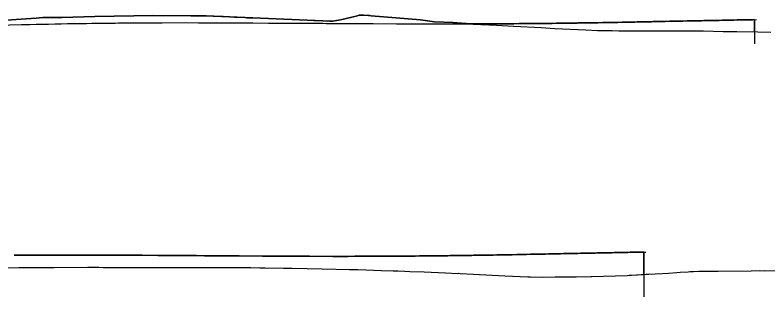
# Model space of a CAD drawing. Extents: x -70 to 701944, y -4 to 666871.
# Drawn here: x 698070.7 to 698391.8, y 666508.4 to 666628.7 of the extents above; entities that cross this region are included whole.
import ezdxf

# ---------------------------------------------------------------- set-up
doc = ezdxf.new("R2010")
doc.units = 0
for name, color, linetype in [('R_Fin Surface', 7, 'Continuous'), ('R_No Plot', 7, 'Continuous'), ('T_Notes', 7, 'Continuous')]:
    doc.layers.add(name, color=color, linetype=linetype)

msp = doc.modelspace()

# ---------------------------------------------------------------- linework, layer by layer
at = {"layer": 'R_Fin Surface'}
for points in [[(698063.39, 666624.36), (698073.39, 666624.61), (698074.37, 666624.64), (698077.01, 666624.7), (698079.66, 666624.76), (698082.33, 666624.81), (698083.39, 666624.83), (698085, 666624.87), (698087.68, 666624.92), (698090.37, 666624.97), (698093.07, 666625.02), (698093.39, 666625.02), (698095.77, 666625.06), (698098.48, 666625.1), (698101.2, 666625.14), (698103.39, 666625.17), (698103.92, 666625.18), (698106.64, 666625.22), (698109.37, 666625.25), (698112.1, 666625.28), (698113.39, 666625.29), (698114.83, 666625.31), (698117.57, 666625.33), (698120.3, 666625.35), (698123.39, 666625.38), (698133.39, 666625.43), (698143.39, 666625.45), (698148.86, 666625.44), (698148.86, 666625.44), (698152.18, 666625.43), (698152.18, 666625.43), (698158.82, 666625.41), (698158.82, 666625.41), (698168.77, 666625.35), (698168.77, 666625.35), (698172.09, 666625.33), (698172.09, 666625.33), (698178.73, 666625.29), (698182.04, 666625.27), (698182.04, 666625.27), (698183.39, 666625.26), (698183.39, 666625.26), (698185.36, 666625.25), (698188.68, 666625.23), (698188.68, 666625.23), (698192, 666625.21), (698192, 666625.21), (698193.39, 666625.21), (698195.32, 666625.19), (698198.64, 666625.18), (698198.64, 666625.18), (698201.95, 666625.16), (698201.95, 666625.16), (698203.39, 666625.15), (698205.27, 666625.14), (698208.59, 666625.12), (698208.59, 666625.12), (698213.39, 666625.09), (698223.39, 666625.03), (698233.39, 666624.97), (698243.39, 666624.93), (698253.39, 666624.91), (698254.21, 666624.91), (698257.08, 666624.91), (698258.51, 666624.91), (698259.95, 666624.91), (698262.81, 666624.91), (698263.39, 666624.91), (698265.68, 666624.92), (698268.54, 666624.93), (698271.4, 666624.94), (698273.39, 666624.95), (698274.26, 666624.95), (698277.11, 666624.96), (698279.96, 666624.98), (698282.8, 666625), (698283.39, 666625), (698285.64, 666625.02), (698285.89, 666625.02), (698288.14, 666625.04), (698288.47, 666625.04), (698290.39, 666625.06), (698291.29, 666625.07), (698292.63, 666625.08), (698293.39, 666625.09), (698294.11, 666625.09), (698294.87, 666625.1), (698296.91, 666625.12), (698297.12, 666625.13), (698299.35, 666625.15), (698299.71, 666625.15), (698301.58, 666625.18), (698302.5, 666625.19), (698303.39, 666625.2), (698303.81, 666625.2), (698305.28, 666625.22), (698306.03, 666625.23), (698308.05, 666625.26), (698308.24, 666625.26), (698310.45, 666625.29), (698310.81, 666625.3), (698312.65, 666625.32), (698313.39, 666625.33), (698313.56, 666625.34), (698314.83, 666625.35), (698316.29, 666625.38), (698317.01, 666625.39), (698319.01, 666625.42), (698319.18, 666625.42), (698321.34, 666625.46), (698321.72, 666625.47), (698323.39, 666625.49), (698323.48, 666625.5), (698324.42, 666625.51), (698325.61, 666625.53), (698327.1, 666625.56), (698327.73, 666625.57), (698329.76, 666625.61), (698329.83, 666625.61), (698331.92, 666625.65), (698332.41, 666625.66), (698333.39, 666625.68), (698333.99, 666625.69), (698335.05, 666625.71), (698336.04, 666625.73), (698337.67, 666625.77), (698338.08, 666625.77), (698340.1, 666625.82), (698340.27, 666625.82), (698342.1, 666625.86), (698342.85, 666625.87), (698343.39, 666625.88), (698344.08, 666625.89), (698345.42, 666625.92), (698346.04, 666625.93), (698347.96, 666625.97), (698347.98, 666625.97), (698349.9, 666626.01), (698350.49, 666626.02), (698351.8, 666626.05), (698353, 666626.07), (698353.39, 666626.08), (698353.67, 666626.09), (698355.49, 666626.12), (698355.52, 666626.12), (698357.35, 666626.16), (698357.96, 666626.17), (698359.15, 666626.2), (698360.4, 666626.22), (698360.93, 666626.23), (698362.4, 666626.26), (698362.68, 666626.27), (698362.83, 666626.27), (698363.39, 666626.28), (698364.4, 666626.3), (698365.23, 666626.32), (698366.1, 666626.34), (698367.61, 666626.37), (698367.77, 666626.37), (698369.41, 666626.4), (698369.97, 666626.41), (698371.02, 666626.43), (698372.3, 666626.46), (698372.61, 666626.47), (698373.39, 666626.48), (698374.16, 666626.5), (698374.61, 666626.51), (698375.64, 666626.53), (698376.89, 666626.55), (698377.15, 666626.56), (698378.7, 666626.59), (698379.15, 666626.6), (698380.27, 666626.62), (698381.39, 666626.64), (698381.87, 666626.65), (698383.39, 666626.68), (698383.49, 666626.68), (698383.6, 666626.69), (698385.15, 666626.72), (698386.83, 666626.75)], [(698070.36, 666526.13), (698073.09, 666526.15), (698076.19, 666526.17), (698086.19, 666526.22), (698096.19, 666526.24), (698101.65, 666526.24), (698101.65, 666526.24), (698104.97, 666526.23), (698104.97, 666526.23), (698111.61, 666526.2), (698111.61, 666526.2), (698121.56, 666526.14), (698121.56, 666526.14), (698124.88, 666526.13), (698124.88, 666526.13), (698131.52, 666526.09), (698134.84, 666526.07), (698134.84, 666526.07), (698136.19, 666526.06), (698136.19, 666526.06), (698138.16, 666526.05), (698141.47, 666526.03), (698141.47, 666526.03), (698144.79, 666526.01), (698144.79, 666526.01), (698146.19, 666526), (698148.11, 666525.99), (698151.43, 666525.97), (698151.43, 666525.97), (698154.75, 666525.95), (698154.75, 666525.95), (698156.19, 666525.94), (698158.07, 666525.93), (698161.38, 666525.91), (698161.38, 666525.91), (698166.19, 666525.88), (698176.19, 666525.83), (698186.19, 666525.77), (698196.19, 666525.72), (698206.19, 666525.7), (698207, 666525.7), (698209.87, 666525.7), (698211.31, 666525.7), (698212.74, 666525.7), (698215.61, 666525.71), (698216.19, 666525.71), (698218.47, 666525.71), (698221.34, 666525.72), (698224.19, 666525.73), (698226.19, 666525.74), (698227.05, 666525.75), (698229.9, 666525.76), (698232.75, 666525.78), (698235.59, 666525.8), (698236.19, 666525.8), (698238.43, 666525.82), (698238.68, 666525.82), (698240.93, 666525.84), (698241.26, 666525.84), (698243.18, 666525.86), (698244.08, 666525.86), (698245.42, 666525.88), (698246.19, 666525.88), (698246.9, 666525.89), (698247.67, 666525.9), (698249.71, 666525.92), (698249.91, 666525.92), (698252.14, 666525.95), (698252.5, 666525.95), (698254.38, 666525.97), (698255.29, 666525.98), (698256.19, 666525.99), (698256.6, 666526), (698258.07, 666526.02), (698258.82, 666526.03), (698260.84, 666526.05), (698261.04, 666526.06), (698263.24, 666526.09), (698263.6, 666526.09), (698265.44, 666526.12), (698266.19, 666526.13), (698266.35, 666526.13), (698267.63, 666526.15), (698269.08, 666526.17), (698269.81, 666526.18), (698271.8, 666526.22), (698271.97, 666526.22), (698274.13, 666526.25), (698274.51, 666526.26), (698276.19, 666526.29), (698276.27, 666526.29), (698277.21, 666526.31), (698278.4, 666526.33), (698279.89, 666526.36), (698280.52, 666526.37), (698282.56, 666526.41), (698282.62, 666526.41), (698284.71, 666526.45), (698285.21, 666526.46), (698286.19, 666526.48), (698286.78, 666526.49), (698287.84, 666526.51), (698288.83, 666526.53), (698290.46, 666526.56), (698290.87, 666526.57), (698292.89, 666526.61), (698293.06, 666526.61), (698294.89, 666526.65), (698295.64, 666526.67), (698296.19, 666526.68), (698296.87, 666526.69), (698298.21, 666526.72), (698298.83, 666526.73), (698300.76, 666526.77), (698300.77, 666526.77), (698302.69, 666526.81), (698303.28, 666526.82), (698304.59, 666526.84), (698305.79, 666526.87), (698306.19, 666526.88), (698306.46, 666526.88), (698308.28, 666526.92), (698308.32, 666526.92), (698310.14, 666526.96), (698310.75, 666526.97), (698311.94, 666526.99), (698313.19, 666527.02), (698313.72, 666527.03), (698315.2, 666527.06), (698315.47, 666527.06), (698315.62, 666527.06), (698316.19, 666527.08), (698317.2, 666527.1), (698318.02, 666527.11), (698318.89, 666527.13), (698320.4, 666527.16), (698320.56, 666527.16), (698322.2, 666527.2), (698322.76, 666527.21), (698323.82, 666527.23), (698325.09, 666527.25), (698325.4, 666527.26), (698326.19, 666527.28), (698326.95, 666527.29), (698327.4, 666527.3), (698328.43, 666527.32), (698329.69, 666527.35), (698329.95, 666527.35), (698331.49, 666527.38), (698331.95, 666527.39), (698333.06, 666527.41), (698334.18, 666527.44), (698334.66, 666527.45), (698336.19, 666527.48), (698336.29, 666527.48), (698336.39, 666527.48), (698337.94, 666527.51), (698339.62, 666527.55)]]:
    msp.add_lwpolyline(points, dxfattribs=at)
at = {"layer": 'R_No Plot'}
for points in [[(698056.73, 666625.79), (698071.1, 666626.85), (698079.62, 666627.41), (698081.07, 666627.57), (698082.48, 666627.6), (698082.9, 666627.6), (698088.35, 666627.63), (698090.6, 666627.6), (698104.73, 666628.11), (698129.64, 666628.45), (698145.68, 666628.34), (698148.86, 666628.32), (698152.18, 666628.29), (698155.11, 666628.25), (698155.5, 666628.23), (698158.82, 666628.05), (698159.46, 666628.01), (698162.13, 666627.89), (698164.19, 666627.8), (698165.45, 666627.74), (698168.77, 666627.59), (698169.53, 666627.55), (698172.09, 666627.45), (698175.41, 666627.32), (698178.73, 666627.19), (698182.04, 666627.05), (698185.36, 666626.91), (698188.68, 666626.76), (698192, 666626.61), (698195.32, 666626.46), (698198.12, 666626.32), (698198.64, 666626.3), (698201.95, 666626.17), (698204.85, 666626.06), (698205.27, 666626.09), (698206.18, 666626.15), (698207.82, 666626.3), (698208.59, 666626.52), (698209.42, 666626.71), (698216.11, 666628.27), (698217.38, 666628.58), (698218.44, 666628.65), (698219.27, 666628.69), (698221.45, 666628.51), (698221.91, 666628.44), (698222.61, 666628.4), (698243.56, 666626.66), (698249.54, 666625.83), (698257.42, 666625.46), (698266.01, 666624.84), (698276.05, 666624.38), (698283.19, 666623.9), (698294.99, 666623.38), (698300.9, 666623), (698314.13, 666622.42), (698319.01, 666622.12), (698322.31, 666622.08), (698325.35, 666622.04), (698328.14, 666622), (698358.06, 666621.97), (698364.34, 666621.9), (698372.65, 666621.74), (698378.56, 666621.68), (698387.44, 666621.51), (698392.96, 666621.44)], [(698057.29, 666520.79), (698072.24, 666520.94), (698075.73, 666520.96), (698087.24, 666520.99), (698101.58, 666521.01), (698101.65, 666521.01), (698102.36, 666521.01), (698104.97, 666521.01), (698106.46, 666521.01), (698108.29, 666521), (698111.61, 666521), (698114.93, 666520.99), (698118.24, 666520.99), (698119.88, 666520.99), (698121.13, 666520.99), (698121.56, 666520.99), (698124.88, 666520.98), (698128.2, 666520.98), (698131.52, 666520.97), (698134.84, 666520.97), (698137.44, 666520.97), (698138.16, 666520.97), (698141.47, 666520.96), (698144.79, 666520.96), (698147.22, 666520.97), (698148.11, 666520.96), (698151.43, 666520.95), (698154.75, 666520.95), (698155.15, 666520.95), (698158.07, 666520.94), (698161.38, 666520.93), (698170.5, 666520.9), (698170.68, 666520.9), (698171.27, 666520.89), (698175.09, 666520.84), (698177.39, 666520.8), (698185.18, 666520.69), (698186.5, 666520.67), (698188.89, 666520.62), (698201.72, 666520.4), (698213.14, 666520.14), (698216.92, 666520.02), (698227, 666519.67), (698232, 666519.52), (698234.03, 666519.46), (698236.9, 666519.37), (698239.04, 666519.29), (698245.16, 666519.06), (698254.31, 666518.65), (698259.49, 666518.44), (698259.84, 666518.46), (698260.45, 666518.35), (698266.07, 666518.07), (698279.58, 666517.37), (698286.16, 666517.12), (698289.37, 666517.01), (698290.57, 666516.97), (698295.79, 666516.84), (698301, 666516.91), (698302.19, 666516.89), (698305.41, 666516.93), (698310.02, 666516.97), (698316.25, 666517.05), (698316.63, 666517.06), (698331.7, 666517.56), (698332.55, 666517.61), (698333.53, 666517.67), (698339.8, 666518.02), (698341.01, 666518.09), (698343.66, 666518.24), (698346.62, 666518.41), (698349.4, 666518.57), (698352.87, 666518.81), (698354.28, 666518.92), (698357.73, 666519.13), (698358.59, 666519.17), (698360.01, 666519.22), (698362.29, 666519.37), (698362.97, 666519.37), (698364.59, 666519.41), (698366.99, 666519.39), (698367.23, 666519.39), (698368.09, 666519.4), (698370.59, 666519.42), (698384.63, 666519.56), (698388.12, 666519.59), (698390.45, 666519.57), (698401.12, 666519.65)]]:
    msp.add_lwpolyline(points, dxfattribs=at)
at = {"layer": 'T_Notes'}
for p, q in [((698385.99, 666626.73), (698385.99, 666616.37)), ((698385.99, 666621.54), (698385.99, 666626.73)), ((698378.56, 666621.68), (698385.99, 666621.54)), ((698338.78, 666527.53), (698338.78, 666508.36)), ((698338.78, 666517.96), (698338.78, 666527.53)), ((698333.53, 666517.67), (698338.78, 666517.96))]:
    msp.add_line(p, q, dxfattribs=at)
for points in [[(698249.54, 666625.83), (698243.56, 666626.66), (698222.61, 666628.4), (698221.91, 666628.44), (698221.45, 666628.51), (698219.27, 666628.69), (698218.44, 666628.65), (698217.38, 666628.58), (698216.11, 666628.27), (698209.42, 666626.71), (698208.59, 666626.52), (698207.82, 666626.3), (698206.18, 666626.15), (698205.27, 666626.09), (698204.85, 666626.06), (698201.95, 666626.17), (698198.64, 666626.3), (698198.12, 666626.32), (698195.32, 666626.46), (698192, 666626.61), (698188.68, 666626.76), (698185.36, 666626.91), (698182.04, 666627.05), (698178.73, 666627.19), (698175.41, 666627.32), (698172.09, 666627.45), (698169.53, 666627.55), (698168.77, 666627.59), (698165.45, 666627.74), (698164.19, 666627.8), (698162.13, 666627.89), (698159.46, 666628.01), (698158.82, 666628.05), (698155.5, 666628.23), (698155.11, 666628.25), (698152.18, 666628.29), (698148.86, 666628.32), (698145.68, 666628.34), (698129.64, 666628.45), (698104.73, 666628.11), (698090.6, 666627.6), (698088.35, 666627.63), (698082.9, 666627.6), (698082.48, 666627.6), (698081.07, 666627.57), (698079.62, 666627.41), (698071.1, 666626.85), (698056.73, 666625.79)], [(698063.39, 666624.36), (698073.39, 666624.61), (698074.37, 666624.64), (698077.01, 666624.7), (698079.66, 666624.76), (698082.33, 666624.81), (698083.39, 666624.83), (698085, 666624.87), (698087.68, 666624.92), (698090.37, 666624.97), (698093.07, 666625.02), (698093.39, 666625.02), (698095.77, 666625.06), (698098.48, 666625.1), (698101.2, 666625.14), (698103.39, 666625.17), (698103.92, 666625.18), (698106.64, 666625.22), (698109.37, 666625.25), (698112.1, 666625.28), (698113.39, 666625.29), (698114.83, 666625.31), (698117.57, 666625.33), (698120.3, 666625.35), (698123.39, 666625.38), (698133.39, 666625.43), (698143.39, 666625.45), (698148.86, 666625.44), (698152.18, 666625.43), (698158.82, 666625.41), (698168.77, 666625.35), (698172.09, 666625.33), (698178.73, 666625.29), (698182.04, 666625.27), (698183.39, 666625.26), (698185.36, 666625.25), (698188.68, 666625.23), (698192, 666625.21), (698193.39, 666625.21), (698195.32, 666625.19), (698198.64, 666625.18), (698201.95, 666625.16), (698203.39, 666625.15), (698205.27, 666625.14), (698208.59, 666625.12), (698213.39, 666625.09), (698223.39, 666625.03), (698233.39, 666624.97), (698243.39, 666624.93), (698253.39, 666624.91), (698254.21, 666624.91), (698257.08, 666624.91), (698258.51, 666624.91), (698259.95, 666624.91), (698262.81, 666624.91), (698263.39, 666624.91), (698264.93, 666624.92)], [(698264.93, 666624.92), (698257.42, 666625.46), (698249.54, 666625.83)], [(698385.99, 666626.73), (698385.15, 666626.72), (698383.6, 666626.69), (698383.49, 666626.68), (698383.39, 666626.68), (698381.87, 666626.65), (698381.39, 666626.64), (698380.27, 666626.62), (698379.15, 666626.6), (698378.7, 666626.59), (698377.15, 666626.56), (698376.89, 666626.55), (698375.64, 666626.53), (698374.61, 666626.51), (698374.16, 666626.5), (698373.39, 666626.48), (698372.61, 666626.47), (698372.3, 666626.46), (698371.02, 666626.43), (698369.97, 666626.41), (698369.41, 666626.4), (698367.77, 666626.37), (698367.61, 666626.37), (698366.1, 666626.34), (698365.23, 666626.32), (698364.4, 666626.3), (698363.39, 666626.28), (698362.83, 666626.27), (698362.68, 666626.27), (698362.4, 666626.26), (698360.93, 666626.23), (698360.4, 666626.22), (698359.15, 666626.2), (698357.96, 666626.17), (698357.35, 666626.16), (698355.52, 666626.12), (698355.49, 666626.12), (698353.67, 666626.09), (698353.39, 666626.08), (698353, 666626.07), (698351.8, 666626.05), (698350.49, 666626.02), (698349.9, 666626.01), (698347.98, 666625.97), (698347.96, 666625.97), (698346.04, 666625.93), (698345.42, 666625.92), (698344.08, 666625.89), (698343.39, 666625.88), (698342.85, 666625.87), (698342.1, 666625.86), (698340.27, 666625.82), (698340.1, 666625.82), (698338.08, 666625.77), (698337.67, 666625.77), (698336.04, 666625.73), (698335.05, 666625.71), (698333.99, 666625.69), (698333.39, 666625.68), (698332.41, 666625.66), (698331.92, 666625.65), (698329.83, 666625.61), (698329.76, 666625.61), (698327.73, 666625.57), (698327.1, 666625.56), (698325.61, 666625.53), (698324.42, 666625.51), (698323.48, 666625.5), (698323.39, 666625.49), (698321.72, 666625.47), (698321.34, 666625.46), (698319.18, 666625.42), (698319.01, 666625.42), (698317.01, 666625.39), (698316.29, 666625.38), (698314.83, 666625.35), (698313.56, 666625.34), (698313.39, 666625.33), (698312.65, 666625.32), (698310.81, 666625.3), (698310.45, 666625.29), (698308.24, 666625.26), (698308.05, 666625.26), (698306.03, 666625.23), (698305.28, 666625.22), (698303.81, 666625.2), (698303.39, 666625.2), (698302.5, 666625.19), (698301.58, 666625.18), (698299.71, 666625.15), (698299.35, 666625.15), (698297.12, 666625.13), (698296.91, 666625.12), (698294.87, 666625.1), (698294.11, 666625.09), (698293.39, 666625.09), (698292.63, 666625.08), (698291.29, 666625.07), (698290.39, 666625.06), (698288.47, 666625.04), (698288.14, 666625.04), (698285.89, 666625.02), (698285.64, 666625.02), (698283.39, 666625), (698282.8, 666625), (698279.96, 666624.98), (698277.11, 666624.96), (698274.26, 666624.95), (698273.39, 666624.95), (698271.4, 666624.94), (698268.54, 666624.93), (698265.68, 666624.92), (698264.93, 666624.92)], [(698264.93, 666624.92), (698266.01, 666624.84), (698276.05, 666624.38), (698283.19, 666623.9), (698294.99, 666623.38), (698300.9, 666623), (698314.13, 666622.42), (698319.01, 666622.12), (698322.31, 666622.08), (698325.35, 666622.04), (698328.14, 666622), (698358.06, 666621.97), (698364.34, 666621.9), (698372.65, 666621.74), (698378.56, 666621.68)], [(698338.78, 666527.53), (698337.94, 666527.51), (698336.39, 666527.48), (698336.29, 666527.48), (698336.19, 666527.48), (698334.66, 666527.45), (698334.18, 666527.44), (698333.06, 666527.41), (698331.95, 666527.39), (698331.49, 666527.38), (698329.95, 666527.35), (698329.69, 666527.35), (698328.43, 666527.32), (698327.4, 666527.3), (698326.95, 666527.29), (698326.19, 666527.28), (698325.4, 666527.26), (698325.09, 666527.25), (698323.82, 666527.23), (698322.76, 666527.21), (698322.2, 666527.2), (698320.56, 666527.16), (698320.4, 666527.16), (698318.89, 666527.13), (698318.02, 666527.11), (698317.2, 666527.1), (698316.19, 666527.08), (698315.62, 666527.06), (698315.47, 666527.06), (698315.2, 666527.06), (698313.72, 666527.03), (698313.19, 666527.02), (698311.94, 666526.99), (698310.75, 666526.97), (698310.14, 666526.96), (698308.32, 666526.92), (698308.28, 666526.92), (698306.46, 666526.88), (698306.19, 666526.88), (698305.79, 666526.87), (698304.59, 666526.84), (698303.28, 666526.82), (698302.69, 666526.81), (698300.77, 666526.77), (698300.76, 666526.77), (698298.83, 666526.73), (698298.21, 666526.72), (698296.87, 666526.69), (698296.19, 666526.68), (698295.64, 666526.67), (698294.89, 666526.65), (698293.06, 666526.61), (698292.89, 666526.61), (698290.87, 666526.57), (698290.46, 666526.56), (698288.83, 666526.53), (698287.84, 666526.51), (698286.78, 666526.49), (698286.19, 666526.48), (698285.21, 666526.46), (698284.71, 666526.45), (698282.62, 666526.41), (698282.56, 666526.41), (698280.52, 666526.37), (698279.89, 666526.36), (698278.4, 666526.33), (698277.21, 666526.31), (698276.27, 666526.29), (698276.19, 666526.29), (698274.51, 666526.26), (698274.13, 666526.25), (698271.97, 666526.22), (698271.8, 666526.22), (698269.81, 666526.18), (698269.08, 666526.17), (698267.63, 666526.15), (698266.35, 666526.13), (698266.19, 666526.13), (698265.44, 666526.12), (698263.6, 666526.09), (698263.24, 666526.09), (698261.04, 666526.06), (698260.84, 666526.05), (698258.82, 666526.03), (698258.07, 666526.02), (698256.6, 666526), (698256.19, 666525.99), (698255.29, 666525.98), (698254.38, 666525.97), (698252.5, 666525.95), (698252.14, 666525.95), (698249.91, 666525.92), (698249.71, 666525.92), (698247.67, 666525.9), (698246.9, 666525.89), (698246.19, 666525.88), (698245.42, 666525.88), (698244.08, 666525.86), (698243.18, 666525.86), (698241.26, 666525.84), (698240.93, 666525.84), (698238.68, 666525.82), (698238.43, 666525.82), (698236.19, 666525.8), (698235.59, 666525.8), (698232.75, 666525.78), (698229.9, 666525.76), (698227.05, 666525.75), (698226.19, 666525.74), (698224.19, 666525.73), (698221.34, 666525.72), (698218.47, 666525.71), (698216.19, 666525.71), (698215.61, 666525.71), (698212.74, 666525.7), (698211.31, 666525.7), (698209.87, 666525.7), (698207, 666525.7), (698206.19, 666525.7), (698196.19, 666525.72), (698186.19, 666525.77), (698176.19, 666525.83), (698166.19, 666525.88), (698161.38, 666525.91), (698158.07, 666525.93), (698156.19, 666525.94), (698154.75, 666525.95), (698151.43, 666525.97), (698148.11, 666525.99), (698146.19, 666526), (698144.79, 666526.01), (698141.47, 666526.03), (698138.16, 666526.05), (698136.19, 666526.06), (698134.84, 666526.07), (698131.52, 666526.09), (698124.88, 666526.13), (698121.56, 666526.14), (698111.61, 666526.2), (698104.97, 666526.23), (698101.65, 666526.24), (698096.19, 666526.24), (698086.19, 666526.22), (698076.19, 666526.17), (698073.09, 666526.15), (698070.36, 666526.13)], [(698057.29, 666520.79), (698072.24, 666520.94), (698075.73, 666520.96), (698087.24, 666520.99), (698101.58, 666521.01), (698101.65, 666521.01), (698102.36, 666521.01), (698104.97, 666521.01), (698106.46, 666521.01), (698108.29, 666521), (698111.61, 666521), (698114.93, 666520.99), (698118.24, 666520.99), (698119.88, 666520.99), (698121.13, 666520.99), (698121.56, 666520.99), (698124.88, 666520.98), (698128.2, 666520.98), (698131.52, 666520.97), (698134.84, 666520.97), (698137.44, 666520.97), (698138.16, 666520.97), (698141.47, 666520.96), (698144.79, 666520.96), (698147.22, 666520.97), (698148.11, 666520.96), (698151.43, 666520.95), (698154.75, 666520.95), (698155.15, 666520.95), (698158.07, 666520.94), (698161.38, 666520.93), (698170.5, 666520.9), (698170.68, 666520.9), (698171.27, 666520.89), (698175.09, 666520.84), (698177.39, 666520.8), (698185.18, 666520.69), (698186.5, 666520.67), (698188.89, 666520.62), (698201.72, 666520.4), (698213.14, 666520.14), (698216.92, 666520.02), (698227, 666519.67), (698232, 666519.52), (698234.03, 666519.46), (698236.9, 666519.37), (698239.04, 666519.29), (698245.16, 666519.06), (698254.31, 666518.65), (698259.49, 666518.44), (698259.84, 666518.46), (698260.45, 666518.35), (698266.07, 666518.07), (698279.58, 666517.37), (698286.16, 666517.12), (698289.37, 666517.01), (698290.57, 666516.97), (698295.79, 666516.84), (698301, 666516.91), (698302.19, 666516.89), (698305.41, 666516.93), (698310.02, 666516.97), (698316.25, 666517.05), (698316.63, 666517.06), (698331.7, 666517.56), (698332.55, 666517.61), (698333.53, 666517.67)]]:
    msp.add_lwpolyline(points, dxfattribs=at)

doc.saveas('drawing.dxf')
